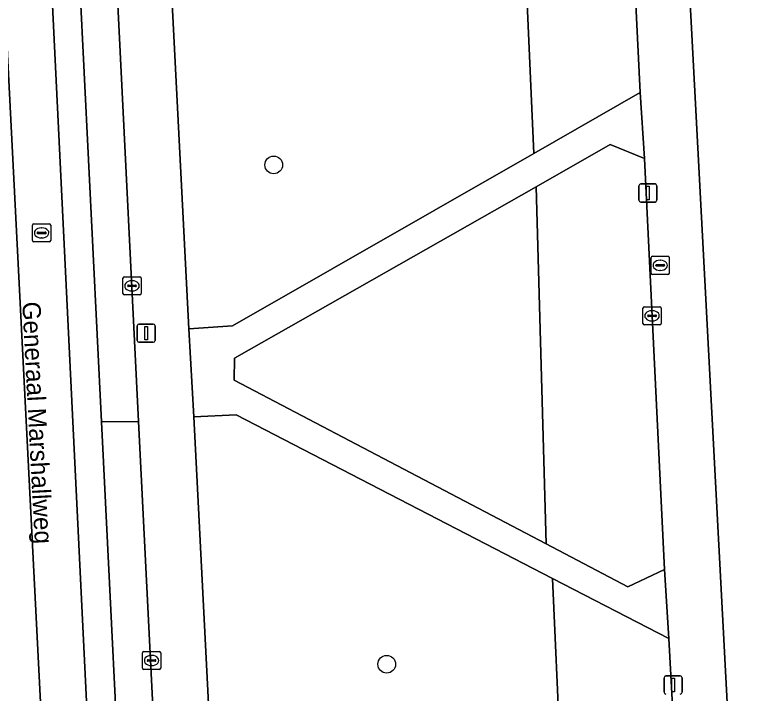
# Model space of a CAD drawing. Extents: x 161084 to 161928, y 385354 to 386522.
# Drawn here: x 161611.48 to 161652.86, y 386053.54 to 386090.99 of the extents above; entities that cross this region are included whole.
import ezdxf

# ---------------------------------------------------------------- set-up
doc = ezdxf.new("R2010")
doc.units = 0
for name, color, linetype in [('IMGEO_Boom', 7, 'Continuous'), ('IMGEO_Erf', 7, 'Continuous'), ('IMGEO_Groenvoorziening', 7, 'Continuous'), ('IMGEO_Kolk', 7, 'Continuous'), ('IMGEO_Lichtmast', 7, 'Continuous'), ('IMGEO_Openbare_ruimte_label', 7, 'Continuous'), ('IMGEO_OVBaan_gesloten', 7, 'Continuous'), ('IMGEO_Parkeervlak_gesloten', 7, 'Continuous'), ('IMGEO_Rijbaan_lokaal_gesloten', 7, 'Continuous'), ('IMGEO_Rioolput', 7, 'Continuous'), ('IMGEO_Voetpad_open', 7, 'Continuous')]:
    doc.layers.add(name, color=color, linetype=linetype)

msp = doc.modelspace()

# ---------------------------------------------------------------- linework, layer by layer
at = {"layer": 'IMGEO_Boom'}
for centre in [(161625.749, 386082.722), (161631.984, 386055.181)]:
    msp.add_circle(centre, 0.489, dxfattribs=at)
at = {"layer": 'IMGEO_Erf'}
msp.add_lwpolyline([(161655.891, 386052.7), (161655.532, 386059.539), (161655.174, 386066.378), (161654.815, 386073.217), (161654.456, 386080.056), (161654.098, 386086.894), (161653.739, 386093.733), (161653.38, 386100.572), (161653.015, 386107.533), (161647.893, 386107.313), (161651.755, 386034.3)], dxfattribs=at)
at = {"layer": 'IMGEO_Groenvoorziening'}
for points in [[(161640.099, 386083.359), (161645.967, 386086.717), (161645.316, 386099.846), (161644.958, 386107.245), (161644.633, 386113.962), (161644.608, 386114.216), (161644.56, 386114.467), (161644.49, 386114.713), (161644.398, 386114.952), (161644.285, 386115.181), (161644.152, 386115.4), (161644.001, 386115.605), (161643.831, 386115.797), (161643.645, 386115.972), (161643.444, 386116.13), (161643.23, 386116.27), (161643.004, 386116.389), (161642.769, 386116.489), (161642.525, 386116.566), (161642.276, 386116.622), (161642.022, 386116.655), (161641.767, 386116.665), (161641.62, 386116.661), (161638.629, 386116.494)], [(161621.064, 386073.68), (161623.474, 386073.846), (161640.099, 386083.359), (161638.629, 386116.494), (161621.877, 386115.561), (161621.613, 386115.534), (161621.353, 386115.484), (161621.098, 386115.411), (161620.851, 386115.316), (161620.613, 386115.199), (161620.387, 386115.061), (161620.174, 386114.903), (161619.975, 386114.727), (161619.794, 386114.534), (161619.63, 386114.325), (161619.486, 386114.103), (161619.362, 386113.869), (161619.259, 386113.624), (161619.179, 386113.372), (161619.122, 386113.113), (161619.087, 386112.85), (161619.077, 386112.585), (161619.081, 386112.447)], [(161640.779, 386061.822), (161645.294, 386059.451), (161647.303, 386060.409), (161646.2, 386083.077), (161644.308, 386083.846), (161640.223, 386081.523)], [(161640.779, 386061.822), (161640.223, 386081.523), (161623.577, 386072.056), (161623.574, 386070.856)], [(161623.674, 386068.937), (161621.344, 386068.83), (161623.297, 386030.705), (161642.392, 386031.672), (161641.139, 386059.917)], [(161648.758, 386034.378), (161647.543, 386056.609), (161641.139, 386059.917), (161642.392, 386031.672), (161648.888, 386032.001)]]:
    msp.add_lwpolyline(points, close=True, dxfattribs=at)
at = {"layer": 'IMGEO_Kolk'}
for p, q in [((161617.43, 386075.625), (161617.43, 386076.477)), ((161617.505, 386076.551), (161618.357, 386076.551)), ((161618.431, 386076.477), (161618.431, 386075.625)), ((161617.689, 386076.045), (161617.689, 386076.057)), ((161618.127, 386076.008), (161617.729, 386076.008)), ((161617.732, 386076.094), (161618.13, 386076.094)), ((161617.918, 386076.331), (161617.943, 386076.331)), ((161618.173, 386076.057), (161618.173, 386076.045)), ((161618.357, 386075.551), (161617.505, 386075.551)), ((161617.941, 386075.771), (161617.916, 386075.771)), ((161646.122, 386073.975), (161646.122, 386074.827)), ((161646.197, 386074.901), (161647.049, 386074.901)), ((161647.123, 386074.827), (161647.123, 386073.975)), ((161646.381, 386074.395), (161646.381, 386074.407)), ((161646.819, 386074.358), (161646.421, 386074.358)), ((161646.424, 386074.444), (161646.822, 386074.444)), ((161646.61, 386074.681), (161646.635, 386074.681)), ((161646.865, 386074.407), (161646.865, 386074.395)), ((161647.049, 386073.901), (161646.197, 386073.901)), ((161646.633, 386074.121), (161646.608, 386074.121)), ((161618.512, 386054.96), (161618.512, 386055.812)), ((161618.587, 386055.886), (161619.439, 386055.886)), ((161619.513, 386055.812), (161619.513, 386054.96)), ((161618.771, 386055.38), (161618.771, 386055.392)), ((161619.209, 386055.343), (161618.811, 386055.343)), ((161618.814, 386055.429), (161619.212, 386055.429)), ((161619, 386055.666), (161619.025, 386055.666)), ((161619.255, 386055.392), (161619.255, 386055.38)), ((161619.439, 386054.886), (161618.587, 386054.886)), ((161619.023, 386055.106), (161618.998, 386055.106))]:
    msp.add_line(p, q, dxfattribs=at)
for points in [[(161617.43, 386075.625), (161617.43, 386076.477)], [(161617.505, 386076.551), (161618.357, 386076.551)], [(161618.431, 386076.477), (161618.431, 386075.625)], [(161618.357, 386075.551), (161617.505, 386075.551)], [(161646.122, 386073.975), (161646.122, 386074.827)], [(161646.197, 386074.901), (161647.049, 386074.901)], [(161647.123, 386074.827), (161647.123, 386073.975)], [(161647.049, 386073.901), (161646.197, 386073.901)], [(161618.512, 386054.96), (161618.512, 386055.812)], [(161618.587, 386055.886), (161619.439, 386055.886)], [(161619.513, 386055.812), (161619.513, 386054.96)], [(161619.439, 386054.886), (161618.587, 386054.886)]]:
    msp.add_lwpolyline(points, dxfattribs=at)
for centre, radius, start, end in [((161617.507, 386076.475), 0.0765, 91.552, 178.448), ((161617.507, 386076.475), 0.0765, 91.552, 178.448), ((161618.355, 386076.475), 0.0765, 1.552, 88.448), ((161618.355, 386076.475), 0.0765, 1.552, 88.448), ((161617.729, 386076.054), 0.0403, 85.8775, 175.7526), ((161617.726, 386076.044), 0.0366, 178.938, 274.7102), ((161618.13, 386076.051), 0.043, 264.8664, 352.4533), ((161618.134, 386076.056), 0.0386, 1.7309, 96.639), ((161617.507, 386075.627), 0.0765, 181.552, 268.448), ((161617.507, 386075.627), 0.0765, 181.552, 268.448), ((161618.355, 386075.627), 0.0765, 271.552, 358.448), ((161618.355, 386075.627), 0.0765, 271.552, 358.448), ((161646.199, 386074.825), 0.0765, 91.552, 178.448), ((161646.199, 386074.825), 0.0765, 91.552, 178.448), ((161647.047, 386074.825), 0.0765, 1.552, 88.448), ((161647.047, 386074.825), 0.0765, 1.552, 88.448), ((161646.421, 386074.404), 0.0403, 85.8775, 175.7526), ((161646.418, 386074.394), 0.0366, 178.938, 274.7102), ((161646.822, 386074.401), 0.043, 264.8664, 352.4533), ((161646.826, 386074.406), 0.0386, 1.7309, 96.639), ((161646.199, 386073.977), 0.0765, 181.552, 268.448), ((161646.199, 386073.977), 0.0765, 181.552, 268.448), ((161647.047, 386073.977), 0.0765, 271.552, 358.448), ((161647.047, 386073.977), 0.0765, 271.552, 358.448), ((161618.589, 386055.81), 0.0765, 91.552, 178.448), ((161618.589, 386055.81), 0.0765, 91.552, 178.448), ((161619.437, 386055.81), 0.0765, 1.552, 88.448), ((161619.437, 386055.81), 0.0765, 1.552, 88.448), ((161618.811, 386055.389), 0.0403, 85.8775, 175.7526), ((161618.808, 386055.379), 0.0366, 178.938, 274.7102), ((161619.212, 386055.386), 0.043, 264.8664, 352.4533), ((161619.216, 386055.391), 0.0386, 1.7309, 96.639), ((161618.589, 386054.962), 0.0765, 181.552, 268.448), ((161618.589, 386054.962), 0.0765, 181.552, 268.448), ((161619.437, 386054.962), 0.0765, 271.552, 358.448), ((161619.437, 386054.962), 0.0765, 271.552, 358.448)]:
    msp.add_arc(centre, radius, start, end, dxfattribs=at)
for centre, major_axis, ratio, start_param, end_param in [((161617.917, 386076.051), (-0.387, 0.002), 0.722429, 4.712389, 7.853982), ((161617.942, 386076.051), (-0.39, 0.002), 0.717154, 1.570796, 4.712389), ((161646.609, 386074.401), (-0.387, 0.002), 0.722429, 4.712389, 7.853982), ((161646.634, 386074.401), (-0.39, 0.002), 0.717154, 1.570796, 4.712389), ((161618.999, 386055.386), (-0.387, 0.002), 0.722429, 4.712389, 7.853982), ((161619.024, 386055.386), (-0.39, 0.002), 0.717154, 1.570796, 4.712389)]:
    msp.add_ellipse(centre, major_axis=major_axis, ratio=ratio, start_param=start_param, end_param=end_param, dxfattribs=at)
at = {"layer": 'IMGEO_Lichtmast'}
for p, q in [((161645.898, 386080.777), (161645.898, 386081.577)), ((161645.898, 386081.577), (161645.898, 386080.777)), ((161645.998, 386081.677), (161646.788, 386081.677)), ((161646.788, 386081.677), (161645.998, 386081.677)), ((161646.888, 386081.577), (161646.888, 386080.777)), ((161646.888, 386080.777), (161646.888, 386081.577)), ((161646.788, 386080.677), (161645.998, 386080.677)), ((161645.998, 386080.677), (161646.788, 386080.677)), ((161618.314, 386073.944), (161619.104, 386073.944)), ((161619.104, 386073.944), (161618.314, 386073.944)), ((161618.214, 386073.044), (161618.214, 386073.844)), ((161618.214, 386073.844), (161618.214, 386073.044)), ((161619.204, 386073.844), (161619.204, 386073.044)), ((161619.204, 386073.044), (161619.204, 386073.844)), ((161619.104, 386072.944), (161618.314, 386072.944)), ((161618.314, 386072.944), (161619.104, 386072.944)), ((161647.289, 386053.641), (161647.289, 386054.441)), ((161647.289, 386054.441), (161647.289, 386053.641)), ((161647.389, 386054.541), (161648.179, 386054.541)), ((161648.179, 386054.541), (161647.389, 386054.541)), ((161648.279, 386054.441), (161648.279, 386053.641)), ((161648.279, 386053.641), (161648.279, 386054.441))]:
    msp.add_line(p, q, dxfattribs=at)
for points in [[(161646.318, 386081.552), (161646.468, 386081.552), (161646.468, 386080.802), (161646.318, 386080.802), (161646.318, 386081.552)], [(161618.634, 386073.819), (161618.784, 386073.819), (161618.784, 386073.069), (161618.634, 386073.069), (161618.634, 386073.819)], [(161647.709, 386054.416), (161647.859, 386054.416), (161647.859, 386053.666), (161647.709, 386053.666), (161647.709, 386054.416)]]:
    msp.add_lwpolyline(points, dxfattribs=at)
for centre, start, end in [((161645.998, 386081.577), 90, 180), ((161645.998, 386081.577), 90, 180), ((161646.788, 386081.577), 0, 90), ((161646.788, 386081.577), 360, 90), ((161645.998, 386080.777), 180, 270), ((161645.998, 386080.777), 180, 270), ((161646.788, 386080.777), 270, 0), ((161646.788, 386080.777), 270, 0), ((161618.314, 386073.844), 90, 180), ((161618.314, 386073.844), 90, 180), ((161619.104, 386073.844), 0, 90), ((161619.104, 386073.844), 360, 90), ((161618.314, 386073.044), 180, 270), ((161618.314, 386073.044), 180, 270), ((161619.104, 386073.044), 270, 0), ((161619.104, 386073.044), 270, 0), ((161647.389, 386054.441), 90, 180), ((161647.389, 386054.441), 90, 180), ((161648.179, 386054.441), 0, 90), ((161648.179, 386054.441), 360, 90), ((161647.389, 386053.641), 180, 270), ((161647.389, 386053.641), 180, 270), ((161648.179, 386053.641), 270, 0), ((161648.179, 386053.641), 270, 0)]:
    msp.add_arc(centre, 0.1, start, end, dxfattribs=at)
at = {"layer": 'IMGEO_OVBaan_gesloten'}
msp.add_lwpolyline([(161617.168, 386091.19), (161616.119, 386112.027), (161614.094, 386111.925), (161616.25, 386068.557), (161618.288, 386068.569)], close=True, dxfattribs=at)
at = {"layer": 'IMGEO_Parkeervlak_gesloten'}
msp.add_lwpolyline([(161618.288, 386068.569), (161616.25, 386068.557), (161618.865, 386015.904), (161620.941, 386015.929)], close=True, dxfattribs=at)
at = {"layer": 'IMGEO_Rijbaan_lokaal_gesloten'}
for points in [[(161618.273, 385997.454), (161619.82, 385997.552), (161621.795, 385997.645), (161621.765, 385998.751), (161621.038, 386015.801), (161620.941, 386015.929), (161618.865, 386015.904), (161617.246, 386015.857), (161612.548, 386111.875), (161614.094, 386111.925), (161616.119, 386112.027), (161616.119, 386113.078), (161615.992, 386113.256), (161614.643, 386129.46)], [(161615.421, 386003.25), (161609.888, 386111.583), (161609.755, 386116.483)], [(161609.755, 386116.483), (161609.888, 386111.583), (161615.421, 386003.25), (161621.471, 385885.633), (161624.888, 385819.708), (161623.138, 385819.708), (161623.088, 385821.908), (161620.977, 385821.892), (161621.139, 385818.466), (161622.2, 385799.696), (161622.239, 385797.159), (161622.584, 385789.922), (161622.936, 385782.114), (161622.454, 385768.815), (161628.111, 385769.278), (161627.933, 385773.325), (161627.846, 385775.559)]]:
    msp.add_lwpolyline(points, dxfattribs=at)
msp.add_lwpolyline([(161616.25, 386068.557), (161614.094, 386111.925), (161612.548, 386111.875), (161617.246, 386015.857), (161618.865, 386015.904)], close=True, dxfattribs=at)
at = {"layer": 'IMGEO_Rioolput'}
for p, q in [((161612.444, 386078.547), (161612.444, 386079.399)), ((161612.519, 386079.473), (161613.371, 386079.473)), ((161613.445, 386079.399), (161613.445, 386078.547)), ((161612.703, 386078.967), (161612.703, 386078.979)), ((161613.141, 386078.93), (161612.743, 386078.93)), ((161612.746, 386079.016), (161613.144, 386079.016)), ((161612.932, 386079.253), (161612.957, 386079.253)), ((161613.187, 386078.979), (161613.187, 386078.967)), ((161613.371, 386078.473), (161612.519, 386078.473)), ((161612.955, 386078.693), (161612.93, 386078.693)), ((161646.652, 386077.682), (161647.504, 386077.682)), ((161646.577, 386076.756), (161646.577, 386077.608)), ((161646.879, 386077.225), (161647.277, 386077.225)), ((161647.065, 386077.462), (161647.09, 386077.462)), ((161647.578, 386077.608), (161647.578, 386076.756)), ((161646.836, 386077.176), (161646.836, 386077.188)), ((161647.274, 386077.139), (161646.876, 386077.139)), ((161647.088, 386076.902), (161647.063, 386076.902)), ((161647.32, 386077.188), (161647.32, 386077.176)), ((161647.504, 386076.682), (161646.652, 386076.682))]:
    msp.add_line(p, q, dxfattribs=at)
for points in [[(161612.444, 386078.547), (161612.444, 386079.399)], [(161612.519, 386079.473), (161613.371, 386079.473)], [(161613.445, 386079.399), (161613.445, 386078.547)], [(161613.371, 386078.473), (161612.519, 386078.473)], [(161646.652, 386077.682), (161647.504, 386077.682)], [(161646.577, 386076.756), (161646.577, 386077.608)], [(161647.578, 386077.608), (161647.578, 386076.756)], [(161647.504, 386076.682), (161646.652, 386076.682)]]:
    msp.add_lwpolyline(points, dxfattribs=at)
for centre, radius, start, end in [((161612.521, 386079.397), 0.0765, 91.552, 178.448), ((161612.521, 386079.397), 0.0765, 91.552, 178.448), ((161613.369, 386079.397), 0.0765, 1.552, 88.448), ((161613.369, 386079.397), 0.0765, 1.552, 88.448), ((161612.743, 386078.976), 0.0403, 85.8775, 175.7526), ((161612.74, 386078.966), 0.0366, 178.938, 274.7102), ((161613.144, 386078.973), 0.043, 264.8664, 352.4533), ((161613.148, 386078.978), 0.0386, 1.7309, 96.639), ((161612.521, 386078.549), 0.0765, 181.552, 268.448), ((161612.521, 386078.549), 0.0765, 181.552, 268.448), ((161613.369, 386078.549), 0.0765, 271.552, 358.448), ((161613.369, 386078.549), 0.0765, 271.552, 358.448), ((161646.654, 386077.606), 0.0765, 91.552, 178.448), ((161646.654, 386077.606), 0.0765, 91.552, 178.448), ((161647.502, 386077.606), 0.0765, 1.552, 88.448), ((161647.502, 386077.606), 0.0765, 1.552, 88.448), ((161646.876, 386077.185), 0.0403, 85.8775, 175.7526), ((161647.281, 386077.187), 0.0386, 1.7309, 96.639), ((161646.873, 386077.175), 0.0366, 178.938, 274.7102), ((161647.277, 386077.182), 0.043, 264.8664, 352.4533), ((161646.654, 386076.758), 0.0765, 181.552, 268.448), ((161646.654, 386076.758), 0.0765, 181.552, 268.448), ((161647.502, 386076.758), 0.0765, 271.552, 358.448), ((161647.502, 386076.758), 0.0765, 271.552, 358.448)]:
    msp.add_arc(centre, radius, start, end, dxfattribs=at)
for centre, major_axis, ratio, start_param, end_param in [((161612.931, 386078.973), (-0.387, 0.002), 0.722429, 4.712389, 7.853982), ((161612.956, 386078.973), (-0.39, 0.002), 0.717154, 1.570796, 4.712389), ((161647.064, 386077.182), (-0.387, 0.002), 0.722429, 4.712389, 7.853982), ((161647.089, 386077.182), (-0.39, 0.002), 0.717154, 1.570796, 4.712389)]:
    msp.add_ellipse(centre, major_axis=major_axis, ratio=ratio, start_param=start_param, end_param=end_param, dxfattribs=at)
at = {"layer": 'IMGEO_Voetpad_open'}
for points in [[(161623.39, 386029.046), (161623.297, 386030.705), (161621.344, 386068.83), (161621.064, 386073.68), (161619.081, 386112.447), (161618.017, 386116.84)], [(161616.119, 386113.078), (161616.119, 386112.027), (161617.168, 386091.19), (161618.288, 386068.569), (161620.941, 386015.929), (161621.038, 386015.801)], [(161651.755, 386034.3), (161647.893, 386107.313), (161647.87, 386111.962)], [(161645.316, 386099.846), (161645.967, 386086.717), (161646.2, 386083.077), (161647.303, 386060.409), (161647.543, 386056.609), (161648.758, 386034.378)]]:
    msp.add_lwpolyline(points, dxfattribs=at)
msp.add_lwpolyline([(161640.223, 386081.523), (161644.308, 386083.846), (161646.2, 386083.077), (161645.967, 386086.717), (161640.099, 386083.359), (161623.474, 386073.846), (161621.064, 386073.68), (161621.344, 386068.83), (161623.674, 386068.937), (161641.139, 386059.917), (161647.543, 386056.609), (161647.303, 386060.409), (161645.294, 386059.451), (161640.779, 386061.822), (161623.574, 386070.856), (161623.577, 386072.056)], close=True, dxfattribs=at)

# ---------------------------------------------------------------- texts
at = {"layer": 'IMGEO_Openbare_ruimte_label'}
msp.add_text('Generaal Marshallweg', height=1, rotation=272.9797, dxfattribs=at).set_placement((161611.876, 386075.157))

doc.saveas('drawing.dxf')
